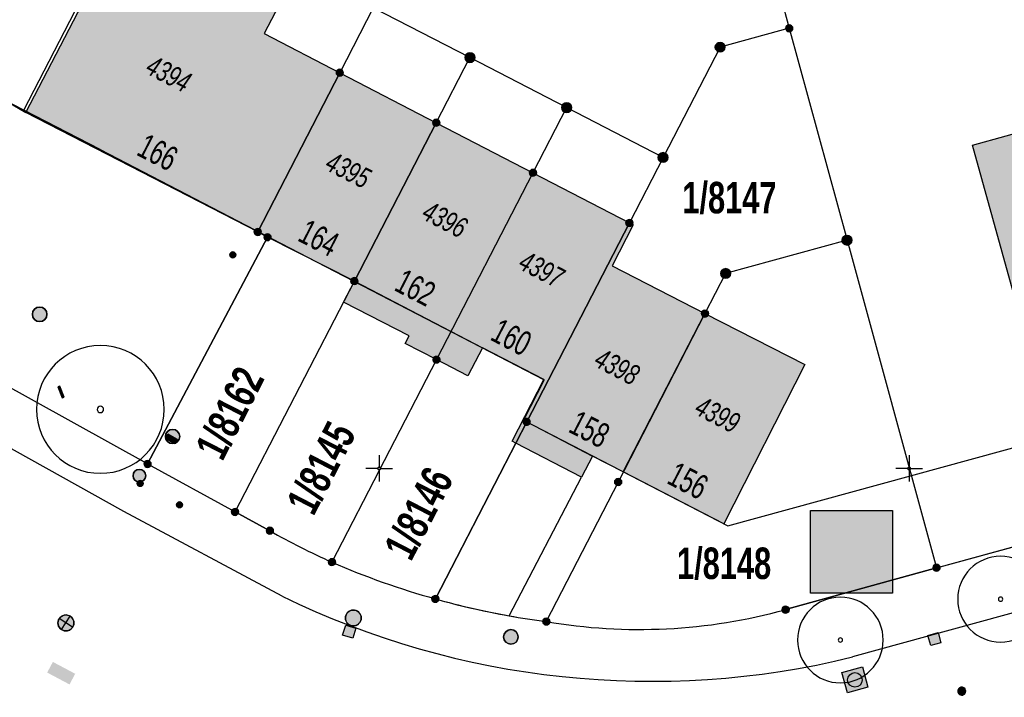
# Model space of a CAD drawing. Header units: metres. Extents: x 2695560 to 2696939, y 1260491 to 1262050.
# Tile 697 of 1005: x 2696359 to 2696405, y 1260714 to 1260746. Entities that reach past the tile are written whole.
import ezdxf

# ---------------------------------------------------------------- set-up
doc = ezdxf.new("R2010")
doc.units = ezdxf.units.M
doc.linetypes.add('AUSGEZOGEN', pattern=[0])
for name, color, linetype in [('XR$1$AV_Gebäudeflächen (BB)', 7, 'AUSGEZOGEN'), ('XR$1$AV_Grenzpunkte', 7, 'AUSGEZOGEN'), ('XR$1$AV_Grundstück-Nr.', 7, 'AUSGEZOGEN'), ('XR$1$AV_Haus-Nr.', 7, 'AUSGEZOGEN'), ('XR$1$AV_Koordinatennetzpunkte', 7, 'AUSGEZOGEN'), ('XR$1$AV_Linien (BB)', 7, 'AUSGEZOGEN'), ('XR$1$AV_Linien (EO)', 7, 'AUSGEZOGEN'), ('XR$1$AV_Versicherung-Nr.', 7, 'AUSGEZOGEN'), ('XR$1$AW_LK_Einlaufschacht alt', 24, 'AUSGEZOGEN'), ('XR$1$AW_LK_Schachtdeckel', 24, 'AUSGEZOGEN'), ('XR$1$EW_LK_Bauwerk', 1, 'AUSGEZOGEN'), ('XR$1$EW_LK_Bauwerk_FL_Linie_Punkt', 1, 'AUSGEZOGEN'), ('XR$1$EW_LK_Knoten', 1, 'AUSGEZOGEN'), ('XR$1$GR_Baum', 94, 'AUSGEZOGEN'), ('XR$1$Liegenschaftsgrenzen', 7, 'AUSGEZOGEN'), ('XR$1$PFAV', 255, 'AUSGEZOGEN'), ('XR$1$PFAW', 255, 'AUSGEZOGEN'), ('XR$1$PFEW', 255, 'AUSGEZOGEN'), ('XR$1$PFWA', 255, 'AUSGEZOGEN'), ('XR$1$RAEW', 8, 'AUSGEZOGEN'), ('XR$1$RP_Abstandslinie', 7, 'AUSGEZOGEN'), ('XR$1$WA_LK_Absperrarmatur', 171, 'AUSGEZOGEN')]:
    doc.layers.add(name, color=color, linetype=linetype)
doc.styles.add('ARIAL', font='arial.ttf')

# ---------------------------------------------------------------- blocks, each defined once
blk = doc.blocks.new('COMPLEXOBJECT_79')
at = {"layer": 'XR$1$AV_Linien (BB)', "color": 7, "linetype": 'AUSGEZOGEN', "transparency": 33554687}
blk.add_line((6357.253, 10742.409), (6358.335, 10741.781), dxfattribs=at)
blk.add_arc((6359.021, 10745.452), 3.519, 168.4729, 239.8375, dxfattribs=at)
blk = doc.blocks.new('COMPLEXOBJECT_80')
at = {"layer": 'XR$1$AV_Linien (BB)', "color": 7, "linetype": 'AUSGEZOGEN', "transparency": 33554687}
blk.add_line((6364.07, 10725.21), (6352.435, 10731.642), dxfattribs=at)
blk.add_arc((6354.382, 10735.166), 4.026, 160.723, 241.0733, dxfattribs=at)
blk = doc.blocks.new('COMPLEXOBJECT_189')
at = {"layer": 'XR$1$AV_Linien (BB)', "color": 7, "linetype": 'AUSGEZOGEN', "transparency": 33554687}
for points in [[(6347.92, 10714.04), (6355.27, 10710.29), (6355.41, 10710.56), (6358.247, 10709.002)], [(6338.77, 10710.53), (6341.45, 10709.15), (6343.27, 10712.6)]]:
    blk.add_lwpolyline(points, dxfattribs=at)
blk.add_arc((6346.318, 10710.984), 3.45, 62.3383, 152.0749, dxfattribs=at)
blk = doc.blocks.new('COMPLEXOBJECT_190')
at = {"layer": 'XR$1$AV_Linien (BB)', "color": 7, "linetype": 'AUSGEZOGEN', "transparency": 33554687}
for points in [[(6474.047, 10737.114), (6444.977, 10729.168), (6397.326, 10716.109)], [(6370.422, 10718.97), (6362.959, 10722.962), (6351.263, 10729.479)]]:
    blk.add_lwpolyline(points, dxfattribs=at)
blk.add_arc((6387.837, 10754.807), 39.845, 244.0826, 283.7772, dxfattribs=at)
blk = doc.blocks.new('COMPLEXOBJECT_282')
at = {"layer": 'XR$1$AV_Linien (BB)', "color": 7, "linetype": 'AUSGEZOGEN', "transparency": 33554687}
blk.add_lwpolyline([(6364.07, 10725.21), (6368.2, 10722.95), (6369.84, 10722.06)], dxfattribs=at)
for centre, radius, start, end in [((6387.656, 10753.691), 36.304, 240.6095, 245.792), ((6387.443, 10754.221), 36.702, 246.4354, 254.5249)]:
    blk.add_arc(centre, radius, start, end, dxfattribs=at)
blk = doc.blocks.new('COMPLEXOBJECT_617')
at = {"layer": 'XR$1$AV_Linien (BB)', "color": 7, "linetype": 'AUSGEZOGEN', "transparency": 33554687}
blk.add_lwpolyline([(6394.17, 10718.34), (6401.29, 10720.32), (6414.077, 10723.811)], dxfattribs=at)
for centre, radius, start, end in [((6387.268, 10743.406), 25.999, 260.2838, 285.3954), ((6387.679, 10754.724), 37.254, 259.8646, 262.599)]:
    blk.add_arc(centre, radius, start, end, dxfattribs=at)
blk = doc.blocks.new('COMPLEXOBJECT_1201')
at = {"layer": 'XR$1$Liegenschaftsgrenzen', "color": 7, "linetype": 'AUSGEZOGEN', "transparency": 33554687}
blk.add_line((6401.29, 10720.32), (6394.17, 10718.34), dxfattribs=at)
blk.add_arc((6387.268, 10743.406), 25.999, 260.2838, 285.3954, dxfattribs=at)
blk = doc.blocks.new('COMPLEXOBJECT_1212')
at = {"layer": 'XR$1$Liegenschaftsgrenzen', "color": 7, "linetype": 'AUSGEZOGEN', "transparency": 33554687}
blk.add_line((6369.84, 10722.06), (6368.2, 10722.95), dxfattribs=at)
blk.add_arc((6387.656, 10753.691), 36.304, 240.6095, 245.792, dxfattribs=at)
blk = doc.blocks.new('BWAV20')
at = {"true_color": 0x000000, "transparency": 33554687}
blk.add_hatch(color=18, dxfattribs=at).paths.add_polyline_path([(0.17, 0), (0.16, 0.03), (0.15, 0.07), (0.14, 0.1), (0.11, 0.12), (0.09, 0.14), (0.06, 0.16), (0.03, 0.16), (-0.01, 0.17), (-0.04, 0.16), (-0.07, 0.15), (-0.1, 0.13), (-0.13, 0.11), (-0.15, 0.08), (-0.16, 0.05), (-0.17, 0.02), (-0.17, -0.02), (-0.16, -0.05), (-0.15, -0.08), (-0.13, -0.11), (-0.1, -0.13), (-0.07, -0.15), (-0.04, -0.16), (-0.01, -0.17), (0.03, -0.16), (0.06, -0.16), (0.09, -0.14), (0.11, -0.12), (0.14, -0.1), (0.15, -0.07), (0.16, -0.03)])
at = {"layer": 'XR$1$PFAV', "transparency": 33554687}
blk.add_hatch(color=7, dxfattribs=at).paths.add_polyline_path([(0.5, 0), (0.49, 0.1), (0.46, 0.2), (0.41, 0.29), (0.34, 0.36), (0.26, 0.42), (0.17, 0.47), (0.08, 0.49), (-0.03, 0.5), (-0.13, 0.48), (-0.22, 0.45), (-0.31, 0.4), (-0.38, 0.33), (-0.44, 0.24), (-0.48, 0.15), (-0.5, 0.05), (-0.5, -0.05), (-0.48, -0.15), (-0.44, -0.24), (-0.38, -0.33), (-0.31, -0.4), (-0.22, -0.45), (-0.13, -0.48), (-0.03, -0.5), (0.08, -0.49), (0.17, -0.47), (0.26, -0.42), (0.34, -0.36), (0.41, -0.29), (0.46, -0.2), (0.49, -0.1)])
blk = doc.blocks.new('BAV15')
at = {"layer": 'XR$1$PFAV', "transparency": 33554687}
blk.add_hatch(color=7, dxfattribs=at).paths.add_polyline_path([(0.5, 0), (0.49, 0.1), (0.46, 0.2), (0.41, 0.29), (0.34, 0.36), (0.26, 0.42), (0.17, 0.47), (0.08, 0.49), (-0.03, 0.5), (-0.13, 0.48), (-0.22, 0.45), (-0.31, 0.4), (-0.38, 0.33), (-0.44, 0.24), (-0.48, 0.15), (-0.5, 0.05), (-0.5, -0.05), (-0.48, -0.15), (-0.44, -0.24), (-0.38, -0.33), (-0.31, -0.4), (-0.22, -0.45), (-0.13, -0.48), (-0.03, -0.5), (0.08, -0.49), (0.17, -0.47), (0.26, -0.42), (0.34, -0.36), (0.41, -0.29), (0.46, -0.2), (0.49, -0.1)])
at = {"color": 7, "transparency": 33554687}
for start, end in [(90, 270), (270, 90)]:
    blk.add_arc((0, 0), 0.5, start, end, dxfattribs=at)
at = {"layer": 'XR$1$PFAV', "transparency": 33554687}
blk.add_circle((0, 0), 0.5, dxfattribs=at)
blk = doc.blocks.new('BAV2041')
at = {"color": 7, "transparency": 33554687}
for p, q in [((0, 0.5), (0, 0.05)), ((-0.05, 0), (-0.5, 0)), ((0.05, 0), (0.5, 0)), ((0, -0.05), (0, -0.5))]:
    blk.add_line(p, q, dxfattribs=at)
blk.add_circle((0, 0), 0.05, dxfattribs=at)
for start, end in [(90, 270), (270, 90)]:
    blk.add_arc((0, 0), 0.05, start, end, dxfattribs=at)
blk = doc.blocks.new('WBGR1')
at = {"color": 94, "transparency": 33554687}
for radius, start, end in [(1, 90, 270), (1, 270, 90), (0.05, 90, 270), (0.05, 270, 90)]:
    blk.add_arc((0, 0), radius, start, end, dxfattribs=at)
blk = doc.blocks.new('BAW2089')
at = {"layer": 'XR$1$PFAW', "transparency": 33554687}
blk.add_hatch(color=7, dxfattribs=at).paths.add_polyline_path([(-0.5, 0.5), (-0.5, -0.5), (0.5, -0.5), (0.5, 0.5)])
at = {"transparency": 33554687}
blk.add_lwpolyline([(-0.5, 0.5), (0.5, 0.5), (0.5, -0.5), (-0.5, -0.5), (-0.5, 0.5)], close=True, dxfattribs=at)
at = {"layer": 'XR$1$PFAW', "transparency": 33554687}
blk.add_lwpolyline([(-0.5, 0.5), (0.5, 0.5), (0.5, -0.5), (-0.5, -0.5), (-0.5, 0.5)], close=True, dxfattribs=at)
blk = doc.blocks.new('BAW2082')
at = {"layer": 'XR$1$PFAW', "transparency": 33554687}
blk.add_hatch(color=7, dxfattribs=at).paths.add_polyline_path([(0.509, -0.003), (0.499, 0.098), (0.469, 0.194), (0.42, 0.283), (0.354, 0.359), (0.274, 0.421), (0.183, 0.466), (0.085, 0.491), (-0.016, 0.496), (-0.116, 0.481), (-0.211, 0.446), (-0.297, 0.392), (-0.37, 0.323), (-0.428, 0.24), (-0.468, 0.147), (-0.488, 0.047), (-0.488, -0.054), (-0.468, -0.153), (-0.428, -0.246), (-0.37, -0.329), (-0.297, -0.398), (-0.211, -0.452), (-0.116, -0.487), (-0.016, -0.502), (0.085, -0.497), (0.183, -0.472), (0.274, -0.427), (0.354, -0.366), (0.42, -0.289), (0.469, -0.2), (0.499, -0.104)])
at = {"transparency": 33554687}
for start, end in [(91.19481, 268.80519), (268.80519, 91.19481)]:
    blk.add_arc((0.01, 0), 0.5, start, end, dxfattribs=at)
at = {"layer": 'XR$1$PFAW', "transparency": 33554687}
blk.add_circle((0.009, -0.003), 0.5, dxfattribs=at)
blk = doc.blocks.new('BAW2087')
at = {"lineweight": 25, "true_color": 0x000000, "transparency": 33554687}
h = blk.add_hatch(color=18, dxfattribs=at)
h.paths.add_polyline_path([(-0.5, 0.5), (-0.5, -0.5), (0.5, -0.5), (0.5, 0.5)])
h.paths.add_polyline_path([(0.337, -0.069), (0.316, -0.136), (0.282, -0.196), (0.237, -0.249), (0.182, -0.292), (0.119, -0.322), (0.052, -0.34), (-0.017, -0.343), (-0.086, -0.333), (-0.151, -0.309), (-0.21, -0.272), (-0.261, -0.224), (-0.301, -0.167), (-0.328, -0.103), (-0.342, -0.035), (-0.342, 0.035), (-0.328, 0.103), (-0.301, 0.167), (-0.261, 0.224), (-0.21, 0.272), (-0.151, 0.309), (-0.086, 0.333), (-0.017, 0.343), (0.052, 0.34), (0.119, 0.322), (0.182, 0.292), (0.237, 0.249), (0.282, 0.196), (0.316, 0.136), (0.337, 0.069), (0.344, 0)], flags=16)
at = {"layer": 'XR$1$PFAW', "lineweight": 25, "transparency": 33554687}
blk.add_hatch(color=7, dxfattribs=at).paths.add_polyline_path([(0.344, 0), (0.337, 0.069), (0.316, 0.136), (0.282, 0.196), (0.237, 0.249), (0.182, 0.292), (0.119, 0.322), (0.052, 0.34), (-0.017, 0.343), (-0.086, 0.333), (-0.151, 0.309), (-0.21, 0.272), (-0.261, 0.224), (-0.301, 0.167), (-0.328, 0.103), (-0.342, 0.035), (-0.342, -0.035), (-0.328, -0.103), (-0.301, -0.167), (-0.261, -0.224), (-0.21, -0.272), (-0.151, -0.309), (-0.086, -0.333), (-0.017, -0.343), (0.052, -0.34), (0.119, -0.322), (0.182, -0.292), (0.237, -0.249), (0.282, -0.196), (0.316, -0.136), (0.337, -0.069)])
at = {"lineweight": 25, "transparency": 33554687}
for p, q in [((-0.5, 0.5, 0.993), (0.5, 0.5, 0.993)), ((-0.5, -0.5, 0.993), (-0.5, 0.5, 0.993)), ((0.5, 0.5, 0.993), (0.5, -0.5, 0.993)), ((0.5, -0.5, 0.993), (-0.5, -0.5, 0.993))]:
    blk.add_line(p, q, dxfattribs=at)
blk.add_circle((0, 0), 0.344, dxfattribs=at)
at = {"layer": 'XR$1$PFAW', "lineweight": 25, "transparency": 33554687}
blk.add_line((-0.5, 0.5), (0.5, 0.5), dxfattribs=at)
at = {"layer": 'XR$1$PFAW', "color": 31, "lineweight": 25, "transparency": 33554687}
for p, q in [((-0.5, -0.5), (-0.5, 0.5)), ((0.5, 0.5), (0.5, -0.5)), ((0.5, -0.5), (-0.5, -0.5))]:
    blk.add_line(p, q, dxfattribs=at)
at = {"layer": 'XR$1$PFAW', "lineweight": 25, "transparency": 33554687}
blk.add_circle((0, 0), 0.344, dxfattribs=at)
blk = doc.blocks.new('BWA965')
at = {"layer": 'XR$1$PFWA', "transparency": 33554687}
blk.add_hatch(color=7, dxfattribs=at).paths.add_polyline_path([(0, 0.5), (-0.05, 0.5), (-0.1, 0.49), (-0.15, 0.48), (-0.2, 0.46), (-0.24, 0.44), (-0.29, 0.41), (-0.33, 0.38), (-0.36, 0.34), (-0.4, 0.31), (-0.42, 0.26), (-0.45, 0.22), (-0.47, 0.17), (-0.48, 0.13), (-0.49, 0.08), (-0.5, 0.03), (-0.5, -0.03), (-0.49, -0.08), (-0.48, -0.13), (-0.47, -0.17), (-0.45, -0.22), (-0.42, -0.26), (-0.4, -0.31), (-0.36, -0.34), (-0.33, -0.38), (-0.29, -0.41), (-0.24, -0.44), (-0.2, -0.46), (-0.15, -0.48), (-0.1, -0.49), (-0.05, -0.5), (0, -0.5), (0.05, -0.5), (0.1, -0.49), (0.15, -0.48), (0.2, -0.46), (0.24, -0.44), (0.29, -0.41), (0.33, -0.38), (0.36, -0.34), (0.4, -0.31), (0.42, -0.26), (0.45, -0.22), (0.47, -0.17), (0.48, -0.13), (0.49, -0.08), (0.5, -0.03), (0.5, 0.03), (0.49, 0.08), (0.48, 0.13), (0.47, 0.17), (0.45, 0.22), (0.42, 0.26), (0.4, 0.31), (0.36, 0.34), (0.33, 0.38), (0.29, 0.41), (0.24, 0.44), (0.2, 0.46), (0.15, 0.48), (0.1, 0.49), (0.05, 0.5)])
at = {"transparency": 33554687}
blk.add_line((0, 0.5), (0, -0.5), dxfattribs=at)
for start, end in [(90, 270), (270, 90)]:
    blk.add_arc((0, 0), 0.5, start, end, dxfattribs=at)
blk = doc.blocks.new('BEW15')
at = {"layer": 'XR$1$PFEW', "transparency": 33554687}
h = blk.add_hatch(color=7, dxfattribs=at)
h.paths.add_polyline_path([(-0.5, 0), (-0.497, -0.05), (-0.489, -0.1), (-0.477, -0.15), (-0.459, -0.197), (-0.437, -0.242), (-0.41, -0.285), (-0.379, -0.326), (-0.344, -0.362), (-0.306, -0.395), (-0.264, -0.424), (-0.22, -0.449), (-0.173, -0.469), (-0.125, -0.484), (-0.075, -0.494), (-0.025, -0.499), (0.026, -0.499), (0.076, -0.494), (0.126, -0.484), (0.174, -0.469), (0.22, -0.449), (0.265, -0.424), (0.306, -0.395), (0.345, -0.362), (0.38, -0.326), (0.411, -0.285), (0.437, -0.242), (0.46, -0.197), (0.477, -0.15), (0.49, -0.1), (0.498, -0.05), (0.5, 0), (0.498, 0.051), (0.49, 0.101), (0.477, 0.15), (0.46, 0.197), (0.437, 0.243), (0.411, 0.286), (0.38, 0.326), (0.345, 0.363), (0.306, 0.396), (0.265, 0.424), (0.22, 0.449), (0.174, 0.469), (0.126, 0.484), (0.076, 0.494), (0.026, 0.5), (-0.025, 0.5), (-0.075, 0.494), (-0.125, 0.484), (-0.173, 0.469), (-0.22, 0.449), (-0.264, 0.424), (-0.306, 0.396), (-0.344, 0.363), (-0.379, 0.326), (-0.41, 0.286), (-0.437, 0.243), (-0.459, 0.197), (-0.477, 0.15), (-0.489, 0.101), (-0.497, 0.051)])
h.paths.add_polyline_path([(0.01, 0.001), (0.01, 0), (0.01, -0.001), (0.01, -0.002), (0.01, -0.003), (0.009, -0.004), (0.009, -0.005), (0.009, -0.006), (0.008, -0.006), (0.007, -0.007), (0.006, -0.008), (0.006, -0.008), (0.005, -0.009), (0.004, -0.009), (0.003, -0.01), (0.002, -0.01), (0.001, -0.01), (0, -0.01), (-0.001, -0.01), (-0.002, -0.01), (-0.003, -0.009), (-0.004, -0.009), (-0.005, -0.008), (-0.006, -0.008), (-0.007, -0.007), (-0.007, -0.006), (-0.008, -0.006), (-0.008, -0.005), (-0.009, -0.004), (-0.009, -0.003), (-0.009, -0.002), (-0.01, -0.001), (-0.01, 0), (-0.01, 0.001), (-0.009, 0.002), (-0.009, 0.003), (-0.009, 0.004), (-0.008, 0.005), (-0.008, 0.006), (-0.007, 0.007), (-0.007, 0.007), (-0.006, 0.008), (-0.005, 0.009), (-0.004, 0.009), (-0.003, 0.01), (-0.002, 0.01), (-0.001, 0.01), (0, 0.01), (0.001, 0.01), (0.002, 0.01), (0.003, 0.01), (0.004, 0.01), (0.005, 0.009), (0.006, 0.009), (0.006, 0.008), (0.007, 0.007), (0.008, 0.007), (0.009, 0.006), (0.009, 0.005), (0.009, 0.004), (0.01, 0.003), (0.01, 0.002)], flags=16)
at = {"color": 1, "transparency": 33554687}
for start, end in [(0, 180), (180, 0)]:
    blk.add_arc((0, 0), 0.5, start, end, dxfattribs=at)
at = {"layer": 'XR$1$PFEW', "transparency": 33554687}
blk.add_circle((0, 0), 0.5, dxfattribs=at)
blk = doc.blocks.new('BEWLP2597')
at = {"layer": 'XR$1$PFEW', "transparency": 33554687}
blk.add_hatch(color=7, dxfattribs=at).paths.add_polyline_path([(-0.5, 0), (-0.497, -0.051), (-0.49, -0.101), (-0.477, -0.15), (-0.459, -0.197), (-0.437, -0.243), (-0.41, -0.286), (-0.379, -0.326), (-0.344, -0.362), (-0.306, -0.395), (-0.264, -0.424), (-0.22, -0.449), (-0.174, -0.469), (-0.125, -0.484), (-0.076, -0.494), (-0.025, -0.499), (0.025, -0.499), (0.076, -0.494), (0.125, -0.484), (0.174, -0.469), (0.22, -0.449), (0.264, -0.424), (0.306, -0.395), (0.344, -0.362), (0.379, -0.326), (0.41, -0.286), (0.437, -0.243), (0.459, -0.197), (0.477, -0.15), (0.49, -0.101), (0.497, -0.051), (0.5, 0), (0.497, 0.051), (0.49, 0.101), (0.477, 0.15), (0.459, 0.197), (0.437, 0.243), (0.41, 0.286), (0.379, 0.326), (0.344, 0.362), (0.306, 0.395), (0.264, 0.424), (0.22, 0.449), (0.174, 0.469), (0.125, 0.484), (0.076, 0.494), (0.025, 0.499), (-0.025, 0.499), (-0.076, 0.494), (-0.125, 0.484), (-0.174, 0.469), (-0.22, 0.449), (-0.264, 0.424), (-0.306, 0.395), (-0.344, 0.362), (-0.379, 0.326), (-0.41, 0.286), (-0.437, 0.243), (-0.459, 0.197), (-0.477, 0.15), (-0.49, 0.101), (-0.497, 0.051)])
at = {"color": 1, "transparency": 33554687}
for start, end in [(90, 180), (0, 90), (180, 270), (270, 0)]:
    blk.add_arc((0, 0), 0.5, start, end, dxfattribs=at)
at = {"layer": 'XR$1$PFEW', "transparency": 33554687}
blk.add_circle((0, 0), 0.5, dxfattribs=at)
blk = doc.blocks.new('BEWLP2574')
at = {"layer": 'XR$1$PFEW', "transparency": 33554687}
blk.add_hatch(color=7, dxfattribs=at).paths.add_polyline_path([(-0.5, 0), (-0.497, -0.051), (-0.489, -0.101), (-0.477, -0.15), (-0.459, -0.198), (-0.437, -0.243), (-0.41, -0.286), (-0.379, -0.326), (-0.344, -0.363), (-0.306, -0.396), (-0.264, -0.425), (-0.22, -0.449), (-0.173, -0.469), (-0.125, -0.485), (-0.075, -0.495), (-0.025, -0.5), (0.026, -0.5), (0.076, -0.495), (0.126, -0.485), (0.174, -0.469), (0.221, -0.449), (0.265, -0.425), (0.306, -0.396), (0.345, -0.363), (0.38, -0.326), (0.411, -0.286), (0.437, -0.243), (0.46, -0.198), (0.477, -0.15), (0.49, -0.101), (0.498, -0.051), (0.5, 0), (0.498, 0.05), (0.49, 0.1), (0.477, 0.149), (0.46, 0.197), (0.437, 0.242), (0.411, 0.285), (0.38, 0.325), (0.345, 0.362), (0.306, 0.395), (0.265, 0.424), (0.221, 0.448), (0.174, 0.468), (0.126, 0.484), (0.076, 0.494), (0.026, 0.499), (-0.025, 0.499), (-0.075, 0.494), (-0.125, 0.484), (-0.173, 0.468), (-0.22, 0.448), (-0.264, 0.424), (-0.306, 0.395), (-0.344, 0.362), (-0.379, 0.325), (-0.41, 0.285), (-0.437, 0.242), (-0.459, 0.197), (-0.477, 0.149), (-0.489, 0.1), (-0.497, 0.05)])
at = {"color": 1, "transparency": 33554687}
for start, end in [(90, 180), (0, 90), (180, 270), (270, 0)]:
    blk.add_arc((0, 0), 0.5, start, end, dxfattribs=at)
at = {"layer": 'XR$1$PFEW', "transparency": 33554687}
blk.add_circle((0, 0), 0.5, dxfattribs=at)
blk = doc.blocks.new('BEWLP2549_S')
at = {"layer": 'XR$1$PFEW', "transparency": 33554687}
blk.add_hatch(color=7, dxfattribs=at).paths.add_polyline_path([(0.5, 0), (0.49, 0.101), (0.459, 0.197), (0.41, 0.286), (0.344, 0.362), (0.264, 0.424), (0.174, 0.469), (0.076, 0.494), (-0.025, 0.499), (-0.125, 0.484), (-0.22, 0.449), (-0.306, 0.395), (-0.379, 0.326), (-0.437, 0.243), (-0.477, 0.15), (-0.497, 0.051), (-0.497, -0.051), (-0.477, -0.15), (-0.437, -0.243), (-0.379, -0.326), (-0.306, -0.395), (-0.22, -0.449), (-0.125, -0.484), (-0.025, -0.499), (0.076, -0.494), (0.174, -0.469), (0.264, -0.424), (0.344, -0.362), (0.41, -0.286), (0.459, -0.197), (0.49, -0.101)])
at = {"color": 1, "transparency": 33554687}
for p, q in [((0.354, -0.354), (-0.354, 0.354)), ((-0.354, -0.354), (0.354, 0.354))]:
    blk.add_line(p, q, dxfattribs=at)
for start, end in [(91.38095, 268.61905), (268.61905, 91.38095)]:
    blk.add_arc((0, 0), 0.5, start, end, dxfattribs=at)
at = {"layer": 'XR$1$PFEW', "transparency": 33554687}
blk.add_circle((0, 0), 0.5, dxfattribs=at)
blk = doc.blocks.new('BEWG5')
at = {"transparency": 33554687}
blk.add_hatch(color=1, dxfattribs=at).paths.add_polyline_path([(-0.083375, -0.5), (0.083375, -0.5), (0.083375, 0.5), (-0.083375, 0.5)])
at = {"color": 1, "transparency": 33554687}
blk.add_lwpolyline([(-0.083375, -0.5), (0.083375, -0.5), (0.083375, 0.5), (-0.083375, 0.5), (-0.083375, -0.5)], close=True, dxfattribs=at)
blk = doc.blocks.new('BEW957')
at = {"layer": 'XR$1$RAEW', "transparency": 33554687}
blk.add_hatch(color=1, dxfattribs=at).paths.add_polyline_path([(-0.5, 0), (-0.5, -0.05), (-0.49, -0.1), (-0.48, -0.15), (-0.46, -0.2), (-0.44, -0.24), (-0.41, -0.29), (-0.38, -0.33), (-0.34, -0.36), (-0.31, -0.4), (-0.26, -0.42), (-0.22, -0.45), (-0.17, -0.47), (-0.13, -0.48), (-0.08, -0.49), (-0.03, -0.5), (0.03, -0.5), (0.08, -0.49), (0.13, -0.48), (0.17, -0.47), (0.22, -0.45), (0.26, -0.42), (0.31, -0.4), (0.34, -0.36), (0.38, -0.33), (0.41, -0.29), (0.44, -0.24), (0.46, -0.2), (0.48, -0.15), (0.49, -0.1), (0.5, -0.05), (0.5, 0), (0.5, 0.05), (0.49, 0.1), (0.48, 0.15), (0.46, 0.2), (0.44, 0.24), (0.41, 0.29), (0.38, 0.33), (0.34, 0.36), (0.31, 0.4), (0.26, 0.42), (0.22, 0.45), (0.17, 0.47), (0.13, 0.48), (0.08, 0.49), (0.03, 0.5), (-0.03, 0.5), (-0.08, 0.49), (-0.13, 0.48), (-0.17, 0.47), (-0.22, 0.45), (-0.26, 0.42), (-0.31, 0.4), (-0.34, 0.36), (-0.38, 0.33), (-0.41, 0.29), (-0.44, 0.24), (-0.46, 0.2), (-0.48, 0.15), (-0.49, 0.1), (-0.5, 0.05)])
at = {"color": 1, "transparency": 33554687}
for start, end in [(90, 180), (180, 270), (0, 90), (270, 0)]:
    blk.add_arc((0, 0), 0.5, start, end, dxfattribs=at)
at = {"layer": 'XR$1$RAEW', "color": 1, "transparency": 33554687}
blk.add_circle((0, 0), 0.5, dxfattribs=at)
blk = doc.blocks.new('BEWLP2514')
at = {"layer": 'XR$1$PFEW', "transparency": 33554687}
blk.add_hatch(color=7, dxfattribs=at).paths.add_polyline_path([(0.5, 0), (-0.5, 0), (-0.5, -0.5), (0.5, -0.5)])
at = {"color": 1, "transparency": 33554687}
blk.add_lwpolyline([(-0.5, 0), (0.5, 0), (0.5, -0.5), (-0.5, -0.5), (-0.5, 0)], close=True, dxfattribs=at)
at = {"layer": 'XR$1$PFEW', "transparency": 33554687}
for p, q in [((-0.5, -0.5), (-0.5, 0)), ((-0.5, 0), (0.5, 0)), ((0.5, 0), (0.5, -0.5)), ((0.5, -0.5), (-0.5, -0.5))]:
    blk.add_line(p, q, dxfattribs=at)

msp = doc.modelspace()

# ---------------------------------------------------------------- hatches: boundary and pattern name
at = {"transparency": 33554687}
for points in [[(2696396.316, 1260722.825), (2696396.316, 1260718.924), (2696400.179, 1260718.924), (2696400.179, 1260722.825)], [(2696360.574, 1260715.687), (2696360.306, 1260715.184), (2696361.36, 1260714.625), (2696361.628, 1260715.128)]]:
    msp.add_hatch(color=7, dxfattribs=at).paths.add_polyline_path(points)
at = {"layer": 'XR$1$AV_Gebäudeflächen (BB)', "true_color": 0xd2d2d2, "transparency": 33554687}
for points in [[(2696372.253, 1260748.601), (2696365.077, 1260752.295), (2696363.356, 1260748.975), (2696363.181, 1260749.066), (2696359.305, 1260741.591), (2696370.24, 1260735.96), (2696374.109, 1260743.464), (2696370.547, 1260745.311)], [(2696374.109, 1260743.464), (2696370.24, 1260735.96), (2696370.7, 1260735.71), (2696374.798, 1260733.641), (2696378.66, 1260741.107)], [(2696406.31, 1260731.552), (2696414.257, 1260733.75), (2696412.964, 1260738.424), (2696414.433, 1260738.828), (2696413.485, 1260742.28), (2696412.011, 1260741.872), (2696411.906, 1260742.251), (2696403.959, 1260740.053)], [(2696378.66, 1260741.107), (2696374.798, 1260733.641), (2696374.287, 1260732.651), (2696377.38, 1260731.055), (2696377.196, 1260730.698), (2696378.672, 1260729.937), (2696383.222, 1260738.746)], [(2696383.222, 1260738.746), (2696378.672, 1260729.937), (2696380.157, 1260729.17), (2696380.843, 1260730.5), (2696383.742, 1260729.004), (2696382.238, 1260726.089), (2696382.409, 1260726.001), (2696382.927, 1260727.005), (2696387.769, 1260736.386)], [(2696387.485, 1260724.641), (2696391.334, 1260732.107), (2696386.953, 1260734.368), (2696387.947, 1260736.294), (2696387.769, 1260736.386), (2696382.927, 1260727.005), (2696382.409, 1260726.001), (2696385.513, 1260724.399), (2696386.026, 1260725.394)], [(2696391.334, 1260732.107), (2696387.485, 1260724.641), (2696392.228, 1260722.193), (2696396.053, 1260729.714)]]:
    msp.add_hatch(color=254, dxfattribs=at).paths.add_polyline_path(points)

# ---------------------------------------------------------------- linework, layer by layer
at = {"color": 24, "lineweight": -3, "transparency": 33554687}
msp.add_lwpolyline([(2696396.316, 1260722.825), (2696400.179, 1260722.825), (2696400.179, 1260718.924), (2696396.316, 1260718.924), (2696396.316, 1260722.825)], close=True, dxfattribs=at)
at = {"layer": 'XR$1$AV_Linien (BB)', "color": 7, "linetype": 'AUSGEZOGEN', "transparency": 33554687}
for p, q in [((2696370.24, 1260735.96), (2696374.109, 1260743.464)), ((2696374.109, 1260743.464), (2696378.66, 1260741.107)), ((2696370.24, 1260735.96), (2696359.305, 1260741.591)), ((2696378.66, 1260741.107), (2696374.798, 1260733.641)), ((2696378.66, 1260741.107), (2696383.222, 1260738.746)), ((2696383.222, 1260738.746), (2696378.672, 1260729.937)), ((2696383.222, 1260738.746), (2696387.769, 1260736.386)), ((2696370.7, 1260735.71), (2696370.24, 1260735.96)), ((2696365.04, 1260725.02), (2696370.7, 1260735.71)), ((2696374.798, 1260733.641), (2696370.7, 1260735.71)), ((2696387.485, 1260724.641), (2696391.334, 1260732.107)), ((2696378.62, 1260718.66), (2696382.409, 1260726.001)), ((2696385.513, 1260724.399), (2696382.409, 1260726.001)), ((2696382.093, 1260717.861), (2696385.513, 1260724.399))]:
    msp.add_line(p, q, dxfattribs=at)
for points in [[(2696359.305, 1260741.591), (2696363.181, 1260749.066), (2696363.356, 1260748.975), (2696365.077, 1260752.295)], [(2696372.253, 1260748.601), (2696370.547, 1260745.311), (2696374.109, 1260743.464)], [(2696382.409, 1260726.001), (2696382.927, 1260727.005), (2696387.769, 1260736.386)], [(2696387.769, 1260736.386), (2696387.947, 1260736.294), (2696386.953, 1260734.368), (2696391.334, 1260732.107)], [(2696378.672, 1260729.937), (2696377.196, 1260730.698), (2696377.38, 1260731.055), (2696374.287, 1260732.651), (2696374.798, 1260733.641)], [(2696391.334, 1260732.107), (2696396.053, 1260729.714), (2696392.228, 1260722.193), (2696387.485, 1260724.641)], [(2696382.409, 1260726.001), (2696382.238, 1260726.089), (2696383.742, 1260729.004), (2696380.843, 1260730.5), (2696380.157, 1260729.17), (2696378.672, 1260729.937)], [(2696387.485, 1260724.641), (2696386.026, 1260725.394), (2696385.513, 1260724.399)]]:
    msp.add_lwpolyline(points, dxfattribs=at)
msp.add_lwpolyline([(2696406.31, 1260731.552), (2696403.959, 1260740.053), (2696411.906, 1260742.251), (2696412.011, 1260741.872), (2696413.485, 1260742.28), (2696414.433, 1260738.828), (2696412.964, 1260738.424), (2696414.257, 1260733.75), (2696406.31, 1260731.552)], close=True, dxfattribs=at)
msp.add_arc((2696388.525, 1260753.766), 36.476, 254.2439, 259.844, dxfattribs=at)
at = {"layer": 'XR$1$AV_Linien (EO)', "color": 7, "linetype": 'AUSGEZOGEN', "transparency": 33554687}
for p, q in [((2696374.798, 1260733.641), (2696380.843, 1260730.5)), ((2696382.927, 1260727.005), (2696386.026, 1260725.394))]:
    msp.add_line(p, q, dxfattribs=at)
at = {"layer": 'XR$1$Liegenschaftsgrenzen', "color": 7, "linetype": 'AUSGEZOGEN', "transparency": 33554687}
for p, q in [((2696394.19, 1260749.65), (2696395.31, 1260745.56)), ((2696395.31, 1260745.56), (2696398.04, 1260735.57)), ((2696384.81, 1260741.82), (2696380.25, 1260744.18)), ((2696370.24, 1260735.96), (2696355.37, 1260743.69)), ((2696389.36, 1260739.47), (2696384.81, 1260741.82)), ((2696398.04, 1260735.57), (2696402.26, 1260720.13)), ((2696402.26, 1260720.13), (2696422.81, 1260725.74))]:
    msp.add_line(p, q, dxfattribs=at)
for points in [[(2696380.25, 1260744.18), (2696375.69, 1260746.53), (2696374.109, 1260743.464), (2696370.24, 1260735.96)], [(2696395.31, 1260745.56), (2696392.05, 1260744.67), (2696389.36, 1260739.47)], [(2696369.17, 1260722.76), (2696374.798, 1260733.641), (2696378.66, 1260741.107), (2696380.25, 1260744.18)], [(2696384.81, 1260741.82), (2696383.222, 1260738.746), (2696378.672, 1260729.937), (2696373.74, 1260720.39)], [(2696389.36, 1260739.47), (2696387.769, 1260736.386), (2696382.927, 1260727.005), (2696378.62, 1260718.66)], [(2696370.24, 1260735.96), (2696370.7, 1260735.71), (2696365.04, 1260725.02), (2696369.17, 1260722.76)], [(2696398.04, 1260735.57), (2696392.31, 1260734), (2696391.334, 1260732.107), (2696387.242, 1260724.169), (2696383.85, 1260717.59)]]:
    msp.add_lwpolyline(points, dxfattribs=at)
for centre, radius, start, end in [((2696388.413, 1260754.031), 36.702, 246.4354, 254.5249), ((2696388.58, 1260754.026), 36.742, 254.2715, 262.6035)]:
    msp.add_arc(centre, radius, start, end, dxfattribs=at)
at = {"layer": 'XR$1$RP_Abstandslinie', "color": 7, "linetype": 'AUSGEZOGEN', "transparency": 33554687}
msp.add_line((2696362.8, 1260739.84), (2696371.318, 1260735.428), dxfattribs=at)
for points in [[(2696362.8, 1260739.84), (2696359.212, 1260741.698), (2696407.293, 1260834.687), (2696410.91, 1260832.82)], [(2696392.41, 1260722.1), (2696440.15, 1260735.16), (2696479.559, 1260745.936)], [(2696371.318, 1260735.428), (2696383.75, 1260728.99), (2696382.77, 1260727.08), (2696392.41, 1260722.1)]]:
    msp.add_lwpolyline(points, dxfattribs=at)

# ---------------------------------------------------------------- block references
at = {"layer": 'XR$1$AV_Grenzpunkte', "color": 7, "linetype": 'AUSGEZOGEN', "lineweight": -3, "transparency": 33554687}
for name, p, xscale, yscale in [('BAV15', (2696395.31, 1260745.56), 0.3249999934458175, 0.3249999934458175), ('BAV15', (2696392.05, 1260744.67), 0.4549999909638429, 0.4549999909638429), ('BAV15', (2696380.25, 1260744.18), 0.4549999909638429, 0.4549999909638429), ('BAV15', (2696374.109, 1260743.464), 0.3249999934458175, 0.3249999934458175), ('BAV15', (2696384.81, 1260741.82), 0.4549999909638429, 0.4549999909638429), ('BAV15', (2696378.66, 1260741.107), 0.3249999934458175, 0.3249999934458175), ('BAV15', (2696389.36, 1260739.47), 0.4549999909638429, 0.4549999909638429), ('BAV15', (2696383.222, 1260738.746), 0.3249999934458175, 0.3249999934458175), ('BAV15', (2696387.769, 1260736.386), 0.3249999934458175, 0.3249999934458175), ('BAV15', (2696370.24, 1260735.96), 0.3249999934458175, 0.3249999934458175), ('BAV15', (2696370.7, 1260735.71), 0.3249999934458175, 0.3249999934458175), ('BAV15', (2696398.04, 1260735.57), 0.4549999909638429, 0.4549999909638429), ('BAV15', (2696392.31, 1260734), 0.4549999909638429, 0.4549999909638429), ('BAV15', (2696374.798, 1260733.641), 0.3249999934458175, 0.3249999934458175), ('BAV15', (2696391.334, 1260732.107), 0.3249999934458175, 0.3249999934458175), ('BWAV20', (2696378.672, 1260729.937), 0.3899999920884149, 0.3899999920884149), ('BWAV20', (2696382.927, 1260727.005), 0.3899999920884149, 0.3899999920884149), ('BAV15', (2696365.04, 1260725.02), 0.3249999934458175, 0.3249999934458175), ('BAV15', (2696387.242, 1260724.169), 0.3249999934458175, 0.3249999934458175), ('BAV15', (2696369.17, 1260722.76), 0.3249999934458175, 0.3249999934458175), ('BAV15', (2696370.81, 1260721.87), 0.3249999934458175, 0.3249999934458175), ('BAV15', (2696373.74, 1260720.39), 0.3249999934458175, 0.3249999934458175), ('BAV15', (2696402.26, 1260720.13), 0.3249999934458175, 0.3249999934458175), ('BAV15', (2696378.62, 1260718.66), 0.3249999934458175, 0.3249999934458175), ('BAV15', (2696395.14, 1260718.15), 0.3249999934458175, 0.3249999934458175), ('BAV15', (2696383.85, 1260717.59), 0.3249999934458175, 0.3249999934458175)]:
    msp.add_blockref(name, p, dxfattribs=dict(at, xscale=xscale, yscale=yscale))
at = {"layer": 'XR$1$AV_Koordinatennetzpunkte', "color": 7, "linetype": 'AUSGEZOGEN', "lineweight": -3, "transparency": 33554687, "xscale": 1.25, "yscale": 1.25}
for p in [(2696375.97, 1260724.81), (2696400.97, 1260724.81)]:
    msp.add_blockref('BAV2041', p, dxfattribs=at)
at = {"layer": 'XR$1$AV_Linien (BB)', "color": 7, "linetype": 'AUSGEZOGEN', "lineweight": -3, "transparency": 33554687}
for name in ['COMPLEXOBJECT_79', 'COMPLEXOBJECT_190', 'COMPLEXOBJECT_80', 'COMPLEXOBJECT_282', 'COMPLEXOBJECT_617', 'COMPLEXOBJECT_189']:
    msp.add_blockref(name, (2690000.97, 1249999.81), dxfattribs=at)
at = {"layer": 'XR$1$AW_LK_Einlaufschacht alt', "color": 24, "linetype": 'AUSGEZOGEN', "lineweight": -3, "transparency": 33554687, "xscale": 0.5000000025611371, "yscale": 0.5000000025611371}
for p, rotation in [((2696374.555, 1260717.111), 72.923385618), ((2696402.159, 1260716.762), 15.32624816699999)]:
    msp.add_blockref('BAW2089', p, dxfattribs=dict(at, rotation=rotation))
at = {"layer": 'XR$1$AW_LK_Schachtdeckel', "color": 24, "linetype": 'AUSGEZOGEN', "lineweight": -3, "transparency": 33554687, "xscale": 0.7499999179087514, "yscale": 0.7499999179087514, "rotation": 216.0706481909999}
msp.add_blockref('BAW2082', (2696374.755, 1260717.76), dxfattribs=at)
at = {"layer": 'XR$1$AW_LK_Schachtdeckel', "color": 24, "linetype": 'AUSGEZOGEN', "lineweight": -3, "transparency": 33554687, "rotation": 15.27194214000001}
msp.add_blockref('BAW2087', (2696398.41, 1260714.839), dxfattribs=at)
at = {"layer": 'XR$1$EW_LK_Bauwerk', "color": 1, "linetype": 'AUSGEZOGEN', "lineweight": -3, "transparency": 33554687}
for name, p, xscale, yscale in [('BEWLP2574', (2696359.949, 1260732.075), 0.6874999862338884, 0.6874999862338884), ('BEWLP2597', (2696366.221, 1260726.314), 0.6749999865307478, 0.6749999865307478), ('BEWLP2574', (2696382.18, 1260716.867), 0.6874999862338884, 0.6874999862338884)]:
    msp.add_blockref(name, p, dxfattribs=dict(at, xscale=xscale, yscale=yscale))
at = {"layer": 'XR$1$EW_LK_Bauwerk_FL_Linie_Punkt', "color": 1, "linetype": 'AUSGEZOGEN', "lineweight": -3, "transparency": 33554687, "xscale": 0.5999999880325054, "yscale": 0.5999999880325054}
msp.add_blockref('BEW15', (2696364.655, 1260724.466), dxfattribs=at)
at = {"layer": 'XR$1$EW_LK_Knoten', "color": 1, "linetype": 'AUSGEZOGEN', "lineweight": -3, "transparency": 33554687, "xscale": 0.2749999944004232, "yscale": 0.2749999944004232}
for p in [(2696369.067, 1260734.881), (2696364.693, 1260724.103), (2696366.545, 1260723.097)]:
    msp.add_blockref('BEW957', p, dxfattribs=at)
at = {"layer": 'XR$1$EW_LK_Knoten', "color": 1, "linetype": 'AUSGEZOGEN', "lineweight": -3, "transparency": 33554687}
for name, p, xscale, yscale, rotation in [('BEWG5', (2696360.957, 1260728.412), 0.5499999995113, 0.5499999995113, 202.311), ('BEWLP2514', (2696366.221, 1260726.314), 0.5, 0.5, 330.2118), ('BEWLP2549_S', (2696361.19, 1260717.524), 0.749999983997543, 0.749999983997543, 11.8098)]:
    msp.add_blockref(name, p, dxfattribs=dict(at, xscale=xscale, yscale=yscale, rotation=rotation))
at = {"layer": 'XR$1$GR_Baum', "color": 94, "linetype": 'AUSGEZOGEN', "lineweight": -3, "transparency": 33554687}
for p, xscale, yscale in [((2696362.816, 1260727.591), 3.012001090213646, 3.012001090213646), ((2696405.281, 1260718.645), 2.020948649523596, 2.020948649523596), ((2696397.724, 1260716.719), 2.020948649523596, 2.020948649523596)]:
    msp.add_blockref('WBGR1', p, dxfattribs=dict(at, xscale=xscale, yscale=yscale))
at = {"layer": 'XR$1$Liegenschaftsgrenzen', "color": 7, "linetype": 'AUSGEZOGEN', "lineweight": -3, "transparency": 33554687}
for name in ['COMPLEXOBJECT_1212', 'COMPLEXOBJECT_1201']:
    msp.add_blockref(name, (2690000.97, 1249999.81), dxfattribs=at)
at = {"layer": 'XR$1$WA_LK_Absperrarmatur', "color": 171, "linetype": 'AUSGEZOGEN', "lineweight": -3, "transparency": 33554687, "xscale": 0.3749999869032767, "yscale": 0.3749999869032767, "rotation": 282.095947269}
msp.add_blockref('BWA965', (2696403.45, 1260714.31), dxfattribs=at)

# ---------------------------------------------------------------- texts
at = {"layer": 'XR$1$AV_Grundstück-Nr.', "color": 7, "transparency": 33554687, "char_height": 1.48491, "width": 4.97324, "attachment_point": 5, "style": 'ARIAL'}
for s, insert in [('\\A1;{\\fArial|i0|b1;\\H1.484908;\\W0.700000;\\C7;1/8147}\\P', (2696392.491, 1260737.555)), ('\\A1;{\\fArial|i0|b1;\\H1.484908;\\W0.700000;\\C7;1/8148}\\P', (2696392.24, 1260720.315))]:
    msp.add_mtext(s, dxfattribs=dict(at, insert=insert))
for s, insert, rotation in [('\\A1;{\\fArial|i0|b1;\\H1.484908;\\W0.700000;\\C7;1/8162}\\P', (2696368.936, 1260727.412), 62.9766), ('\\A1;{\\fArial|i0|b1;\\H1.484908;\\W0.700000;\\C7;1/8145}\\P', (2696373.246, 1260724.826), 62.6787), ('\\A1;{\\fArial|i0|b1;\\H1.484908;\\W0.700000;\\C7;1/8146}\\P', (2696377.845, 1260722.687), 62.7021)]:
    msp.add_mtext(s, dxfattribs=dict(at, insert=insert, rotation=rotation))
at = {"layer": 'XR$1$AV_Haus-Nr.', "color": 7, "transparency": 33554687, "char_height": 1.1621, "width": 2.24073, "attachment_point": 8, "style": 'ARIAL'}
for s, insert, rotation in [('\\W0.66;166', (2696365.253, 1260739.187), 332.7525), ('\\W0.66;164', (2696372.854, 1260735.147), 332.7975), ('\\W0.66;162', (2696377.405, 1260732.807), 332.7975), ('\\W0.66;160', (2696381.938, 1260730.47), 332.5959), ('\\W0.66;158', (2696385.622, 1260726.133), 332.649), ('\\W0.66;156', (2696390.269, 1260723.706), 332.5446)]:
    msp.add_mtext(s, dxfattribs=dict(at, insert=insert, rotation=rotation))
at = {"layer": 'XR$1$AV_Versicherung-Nr.', "color": 7, "transparency": 33554687, "char_height": 0.96842, "width": 2.46457, "attachment_point": 5, "style": 'ARIAL'}
for s, insert, rotation in [('\\A1;{\\fArial|i1|b0;\\H0.968418;\\W0.700000;\\C7;4394}\\P', (2696366.035, 1260743.412), 332.7543), ('\\A1;{\\fArial|i1|b0;\\H0.968418;\\W0.700000;\\C7;4395}\\P', (2696374.504, 1260738.878), 333.2097), ('\\A1;{\\fArial|i1|b0;\\H0.968418;\\W0.700000;\\C7;4396}\\P', (2696379.065, 1260736.549), 332.7021), ('\\A1;{\\fArial|i1|b0;\\H0.968418;\\W0.700000;\\C7;4397}\\P', (2696383.622, 1260734.196), 332.7021), ('\\A1;{\\fArial|i1|b0;\\H0.968418;\\W0.700000;\\C7;4398}\\P', (2696387.189, 1260729.607), 332.532), ('\\A1;{\\fArial|i1|b0;\\H0.968418;\\W0.700000;\\C7;4399}\\P', (2696391.933, 1260727.346), 332.7012)]:
    msp.add_mtext(s, dxfattribs=dict(at, insert=insert, rotation=rotation))

doc.saveas('drawing.dxf')
